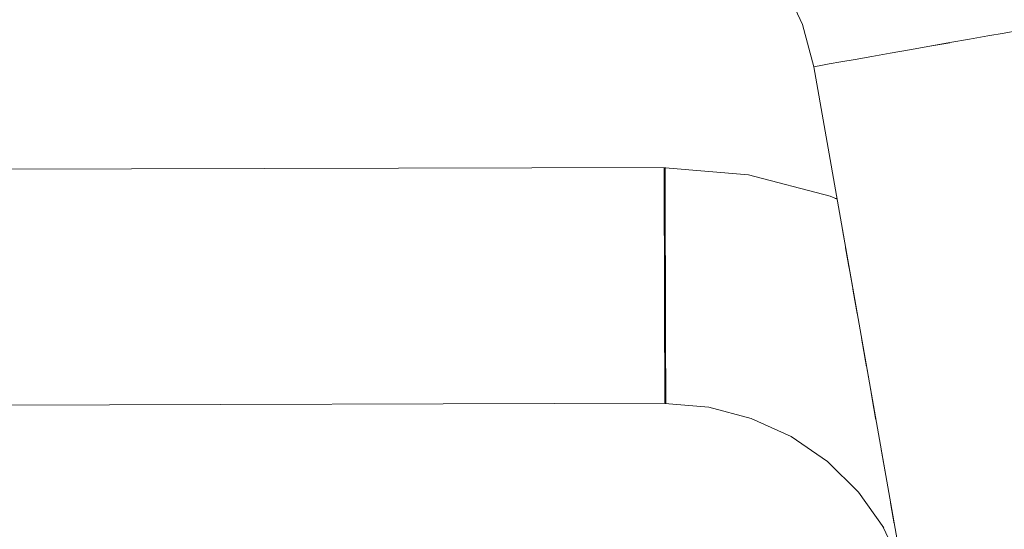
# Model space of a CAD drawing. Header units: millimetres. Extents: x -30280 to 309309, y -17460 to 4378.
# Tile 493 of 656: x 149811 to 149877, y -14528 to -14493. Entities that reach past the tile are written whole.
import ezdxf

# ---------------------------------------------------------------- set-up
doc = ezdxf.new("R2010")
doc.units = ezdxf.units.MM
doc.header["$MEASUREMENT"] = 0
doc.linetypes.add('Wipeout_Contour', pattern=[1000, 0, -1000])
doc.layers.add('P1_PLANTA PRIMERA_4_Nuevo_08_E_Envans secs', color=7, linetype='Continuous')
doc.layers.add('P1_PLANTA PRIMERA_4_Nuevo_09_EI_Mobiliari general', color=7, linetype='Continuous')
doc.layers.add('P1_PLANTA PRIMERA_4_Nuevo_09_EI_Mobiliari general_Pluma_Nº__1', color=7, linetype='Continuous', lineweight=5)

msp = doc.modelspace()

# ---------------------------------------------------------------- wipeouts: each hides what was drawn before it
at = {"color": 254, "linetype": 'Wipeout_Contour', "lineweight": 0, "ltscale": 4210604.900620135}
msp.add_wipeout([(149493.395, -14496.363), (149491.819, -14505.297), (149497.826, -14503.696), (149503.486, -14503.223), (149678.929, -14503.678), (149854.372, -14503.196), (149860.032, -14503.696), (149865.582, -14505.147), (149864.463, -14496.363), (149863.694, -14493.495), (149862.438, -14490.805), (149860.733, -14488.374), (149858.631, -14486.277), (149856.196, -14484.578), (149853.503, -14483.328), (149850.633, -14482.566), (149847.674, -14482.315), (149692.121, -14482.728), (149678.929, -14482.764), (149665.738, -14482.801), (149510.184, -14482.293), (149507.225, -14482.566), (149504.355, -14483.328), (149501.662, -14484.578), (149499.227, -14486.277), (149497.125, -14488.374), (149495.42, -14490.805), (149494.164, -14493.495)], dxfattribs=at).dxf.layer = 'P1_PLANTA PRIMERA_4_Nuevo_09_EI_Mobiliari general'
at = {"color": 254, "linetype": 'Wipeout_Contour', "lineweight": 0, "ltscale": 451699.65126}
msp.add_wipeout([(149865.259, -14506.963), (149866.631, -14508.653), (149866.427, -14507.497)], dxfattribs=at).dxf.layer = 'P1_PLANTA PRIMERA_4_Nuevo_09_EI_Mobiliari general'
at = {"color": 254, "linetype": 'Wipeout_Contour', "lineweight": 0, "ltscale": 451715.184572}
msp.add_wipeout([(149868.845, -14524.77), (149869.952, -14527.492), (149869.679, -14525.94)], dxfattribs=at).dxf.layer = 'P1_PLANTA PRIMERA_4_Nuevo_09_EI_Mobiliari general'

# ---------------------------------------------------------------- next in the draw order: wipeouts: each hides what was drawn before it
at = {"color": 254, "linetype": 'Wipeout_Contour', "lineweight": 0, "ltscale": 1505776.290776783}
msp.add_wipeout([(149862.107, -14469.75), (149864.172, -14470.707), (149868.898, -14474.006), (149872.979, -14478.077), (149876.289, -14482.795), (149878.728, -14488.018), (149880.22, -14493.585), (149882.286, -14505.297), (149903.929, -14505.297), (149903.929, -14469.75)], dxfattribs=at).dxf.layer = 'P1_PLANTA PRIMERA_4_Nuevo_09_EI_Mobiliari general'
at = {"color": 254, "linetype": 'Wipeout_Contour', "lineweight": 0, "ltscale": 451488.696459}
msp.add_wipeout([(149854.372, -14503.318), (149678.929, -14503.8), (149854.372, -14503.678)], dxfattribs=at).dxf.layer = 'P1_PLANTA PRIMERA_4_Nuevo_09_EI_Mobiliari general'
at = {"color": 254, "linetype": 'Wipeout_Contour', "lineweight": 0, "ltscale": 602265.812182}
msp.add_wipeout([(149864.987, -14507.902), (149864.651, -14508.987), (149866.868, -14509.999), (149866.631, -14508.653)], dxfattribs=at).dxf.layer = 'P1_PLANTA PRIMERA_4_Nuevo_09_EI_Mobiliari general'

# ---------------------------------------------------------------- next in the draw order: wipeouts: each hides what was drawn before it
at = {"color": 254, "linetype": 'Wipeout_Contour', "lineweight": 0, "ltscale": 602462.234243}
msp.add_wipeout([(149873.71, -14494.733), (149872.342, -14494.974), (149928.929, -14815.895), (149928.929, -14807.895)], dxfattribs=at).dxf.layer = 'P1_PLANTA PRIMERA_4_Nuevo_09_EI_Mobiliari general'
at = {"color": 254, "linetype": 'Wipeout_Contour', "lineweight": 0, "ltscale": 451488.830994}
msp.add_wipeout([(149854.372, -14503.678), (149678.929, -14504.161), (149854.373, -14504.268)], dxfattribs=at).dxf.layer = 'P1_PLANTA PRIMERA_4_Nuevo_09_EI_Mobiliari general'
at = {"color": 254, "linetype": 'Wipeout_Contour', "lineweight": 0, "ltscale": 602251.332391}
msp.add_wipeout([(149859.732, -14506.528), (149859.563, -14507.656), (149864.651, -14508.987), (149864.987, -14507.902)], dxfattribs=at).dxf.layer = 'P1_PLANTA PRIMERA_4_Nuevo_09_EI_Mobiliari general'

# ---------------------------------------------------------------- next in the draw order: wipeouts: each hides what was drawn before it
at = {"color": 254, "linetype": 'Wipeout_Contour', "lineweight": 0, "ltscale": 602458.967182}
msp.add_wipeout([(149870.974, -14495.215), (149927.518, -14815.895), (149928.929, -14815.895), (149872.342, -14494.974)], dxfattribs=at).dxf.layer = 'P1_PLANTA PRIMERA_4_Nuevo_09_EI_Mobiliari general'
at = {"color": 254, "linetype": 'Wipeout_Contour', "lineweight": 0, "ltscale": 451489.003557}
msp.add_wipeout([(149854.373, -14504.268), (149678.929, -14504.75), (149854.375, -14505.068)], dxfattribs=at).dxf.layer = 'P1_PLANTA PRIMERA_4_Nuevo_09_EI_Mobiliari general'
at = {"color": 254, "linetype": 'Wipeout_Contour', "lineweight": 0, "ltscale": 602230.198566}
msp.add_wipeout([(149854.377, -14506.081), (149854.38, -14507.196), (149859.563, -14507.656), (149859.732, -14506.528)], dxfattribs=at).dxf.layer = 'P1_PLANTA PRIMERA_4_Nuevo_09_EI_Mobiliari general'
at = {"color": 254, "linetype": 'Wipeout_Contour', "lineweight": 0, "ltscale": 602266.085209}
msp.add_wipeout([(149864.263, -14510.183), (149867.131, -14511.494), (149866.868, -14509.999), (149864.651, -14508.987)], dxfattribs=at).dxf.layer = 'P1_PLANTA PRIMERA_4_Nuevo_09_EI_Mobiliari general'

# ---------------------------------------------------------------- next in the draw order: wipeouts: each hides what was drawn before it
at = {"color": 254, "linetype": 'Wipeout_Contour', "lineweight": 0, "ltscale": 602250.703932}
msp.add_wipeout([(149859.563, -14507.656), (149859.367, -14508.903), (149864.263, -14510.183), (149864.651, -14508.987)], dxfattribs=at).dxf.layer = 'P1_PLANTA PRIMERA_4_Nuevo_09_EI_Mobiliari general'

# ---------------------------------------------------------------- next in the draw order: wipeouts: each hides what was drawn before it
at = {"color": 254, "linetype": 'Wipeout_Contour', "lineweight": 0, "ltscale": 602230.308695}
msp.add_wipeout([(149854.38, -14507.223), (149854.383, -14508.46), (149859.367, -14508.903), (149859.563, -14507.656)], dxfattribs=at).dxf.layer = 'P1_PLANTA PRIMERA_4_Nuevo_09_EI_Mobiliari general'
at = {"color": 254, "linetype": 'Wipeout_Contour', "lineweight": 0, "ltscale": 602266.3525}
msp.add_wipeout([(149863.833, -14511.456), (149867.413, -14513.092), (149867.131, -14511.494), (149864.263, -14510.183)], dxfattribs=at).dxf.layer = 'P1_PLANTA PRIMERA_4_Nuevo_09_EI_Mobiliari general'

# ---------------------------------------------------------------- next in the draw order: wipeouts: each hides what was drawn before it
at = {"color": 254, "linetype": 'Wipeout_Contour', "lineweight": 0, "ltscale": 601870.415664}
msp.add_wipeout([(149678.929, -14506.536), (149678.929, -14507.678), (149854.38, -14507.196), (149854.377, -14506.054)], dxfattribs=at).dxf.layer = 'P1_PLANTA PRIMERA_4_Nuevo_09_EI_Mobiliari general'
at = {"color": 254, "linetype": 'Wipeout_Contour', "lineweight": 0, "ltscale": 602249.971039}
msp.add_wipeout([(149859.367, -14508.903), (149859.151, -14510.232), (149863.833, -14511.456), (149864.263, -14510.183)], dxfattribs=at).dxf.layer = 'P1_PLANTA PRIMERA_4_Nuevo_09_EI_Mobiliari general'

# ---------------------------------------------------------------- next in the draw order: wipeouts: each hides what was drawn before it
at = {"color": 254, "linetype": 'Wipeout_Contour', "lineweight": 0, "ltscale": 602230.410773}
msp.add_wipeout([(149854.383, -14508.487), (149854.387, -14509.807), (149859.151, -14510.232), (149859.367, -14508.903)], dxfattribs=at).dxf.layer = 'P1_PLANTA PRIMERA_4_Nuevo_09_EI_Mobiliari general'
at = {"color": 254, "linetype": 'Wipeout_Contour', "lineweight": 0, "ltscale": 602266.415862}
msp.add_wipeout([(149863.375, -14512.766), (149867.556, -14514.677), (149867.413, -14513.092), (149863.833, -14511.456)], dxfattribs=at).dxf.layer = 'P1_PLANTA PRIMERA_4_Nuevo_09_EI_Mobiliari general'

# ---------------------------------------------------------------- next in the draw order: wipeouts: each hides what was drawn before it
at = {"color": 254, "linetype": 'Wipeout_Contour', "lineweight": 0, "ltscale": 601870.885567}
msp.add_wipeout([(149678.929, -14507.678), (149678.929, -14508.942), (149854.383, -14508.46), (149854.38, -14507.196)], dxfattribs=at).dxf.layer = 'P1_PLANTA PRIMERA_4_Nuevo_09_EI_Mobiliari general'
at = {"color": 254, "linetype": 'Wipeout_Contour', "lineweight": 0, "ltscale": 602249.156028}
msp.add_wipeout([(149859.151, -14510.232), (149858.92, -14511.601), (149863.375, -14512.766), (149863.833, -14511.456)], dxfattribs=at).dxf.layer = 'P1_PLANTA PRIMERA_4_Nuevo_09_EI_Mobiliari general'
at = {"color": 254, "linetype": 'Wipeout_Contour', "lineweight": 0, "ltscale": 451706.437626}
msp.add_wipeout([(149866.864, -14515.884), (149868.049, -14516.699), (149867.711, -14514.783)], dxfattribs=at).dxf.layer = 'P1_PLANTA PRIMERA_4_Nuevo_09_EI_Mobiliari general'

# ---------------------------------------------------------------- next in the draw order: wipeouts: each hides what was drawn before it
at = {"color": 254, "linetype": 'Wipeout_Contour', "lineweight": 0, "ltscale": 602230.379264}
msp.add_wipeout([(149854.324, -14509.828), (149854.328, -14511.218), (149858.92, -14511.601), (149859.151, -14510.232)], dxfattribs=at).dxf.layer = 'P1_PLANTA PRIMERA_4_Nuevo_09_EI_Mobiliari general'
at = {"color": 254, "linetype": 'Wipeout_Contour', "lineweight": 0, "ltscale": 602265.597592}
msp.add_wipeout([(149863.375, -14512.766), (149862.903, -14514.074), (149866.864, -14515.884), (149867.556, -14514.677)], dxfattribs=at).dxf.layer = 'P1_PLANTA PRIMERA_4_Nuevo_09_EI_Mobiliari general'

# ---------------------------------------------------------------- next in the draw order: wipeouts: each hides what was drawn before it
at = {"color": 254, "linetype": 'Wipeout_Contour', "lineweight": 0, "ltscale": 601871.39575}
msp.add_wipeout([(149854.383, -14508.46), (149678.929, -14508.942), (149678.929, -14510.289), (149854.387, -14509.807)], dxfattribs=at).dxf.layer = 'P1_PLANTA PRIMERA_4_Nuevo_09_EI_Mobiliari general'
at = {"color": 254, "linetype": 'Wipeout_Contour', "lineweight": 0, "ltscale": 602248.283646}
msp.add_wipeout([(149858.92, -14511.601), (149858.682, -14512.97), (149862.903, -14514.074), (149863.375, -14512.766)], dxfattribs=at).dxf.layer = 'P1_PLANTA PRIMERA_4_Nuevo_09_EI_Mobiliari general'
at = {"color": 254, "linetype": 'Wipeout_Contour', "lineweight": 0, "ltscale": 602275.123086}
msp.add_wipeout([(149866.171, -14517.049), (149868.378, -14518.566), (149868.049, -14516.699), (149866.864, -14515.884)], dxfattribs=at).dxf.layer = 'P1_PLANTA PRIMERA_4_Nuevo_09_EI_Mobiliari general'

# ---------------------------------------------------------------- next in the draw order: wipeouts: each hides what was drawn before it
at = {"color": 254, "linetype": 'Wipeout_Contour', "lineweight": 0, "ltscale": 602230.456228}
msp.add_wipeout([(149854.328, -14511.218), (149854.332, -14512.607), (149858.682, -14512.97), (149858.92, -14511.601)], dxfattribs=at).dxf.layer = 'P1_PLANTA PRIMERA_4_Nuevo_09_EI_Mobiliari general'
at = {"color": 254, "linetype": 'Wipeout_Contour', "lineweight": 0, "ltscale": 602263.757874}
msp.add_wipeout([(149862.903, -14514.074), (149862.43, -14515.339), (149866.171, -14517.049), (149866.864, -14515.884)], dxfattribs=at).dxf.layer = 'P1_PLANTA PRIMERA_4_Nuevo_09_EI_Mobiliari general'

# ---------------------------------------------------------------- next in the draw order: wipeouts: each hides what was drawn before it
at = {"color": 254, "linetype": 'Wipeout_Contour', "lineweight": 0, "ltscale": 902820.514096}
msp.add_wipeout([(149854.387, -14509.807), (149678.929, -14510.289), (149685.471, -14510.307), (149685.467, -14511.661), (149854.328, -14511.196), (149854.324, -14509.828)], dxfattribs=at).dxf.layer = 'P1_PLANTA PRIMERA_4_Nuevo_09_EI_Mobiliari general'
at = {"color": 254, "linetype": 'Wipeout_Contour', "lineweight": 0, "ltscale": 602247.380316}
msp.add_wipeout([(149858.682, -14512.97), (149858.445, -14514.297), (149862.43, -14515.339), (149862.903, -14514.074)], dxfattribs=at).dxf.layer = 'P1_PLANTA PRIMERA_4_Nuevo_09_EI_Mobiliari general'
at = {"color": 254, "linetype": 'Wipeout_Contour', "lineweight": 0, "ltscale": 602275.024914}
msp.add_wipeout([(149866.171, -14517.049), (149865.5, -14518.136), (149868.688, -14520.327), (149868.378, -14518.565)], dxfattribs=at).dxf.layer = 'P1_PLANTA PRIMERA_4_Nuevo_09_EI_Mobiliari general'

# ---------------------------------------------------------------- next in the draw order: wipeouts: each hides what was drawn before it
at = {"color": 254, "linetype": 'Wipeout_Contour', "lineweight": 0, "ltscale": 602230.516853}
msp.add_wipeout([(149854.332, -14512.607), (149854.335, -14513.954), (149858.445, -14514.297), (149858.682, -14512.97)], dxfattribs=at).dxf.layer = 'P1_PLANTA PRIMERA_4_Nuevo_09_EI_Mobiliari general'
at = {"color": 254, "linetype": 'Wipeout_Contour', "lineweight": 0, "ltscale": 602261.928821}
msp.add_wipeout([(149862.43, -14515.339), (149861.972, -14516.524), (149865.5, -14518.136), (149866.171, -14517.049)], dxfattribs=at).dxf.layer = 'P1_PLANTA PRIMERA_4_Nuevo_09_EI_Mobiliari general'

# ---------------------------------------------------------------- next in the draw order: wipeouts: each hides what was drawn before it
at = {"color": 254, "linetype": 'Wipeout_Contour', "lineweight": 0, "ltscale": 752240.734683}
msp.add_wipeout([(149672.391, -14511.696), (149672.395, -14513.05), (149678.929, -14513.068), (149854.332, -14512.585), (149854.328, -14511.196)], dxfattribs=at).dxf.layer = 'P1_PLANTA PRIMERA_4_Nuevo_09_EI_Mobiliari general'
at = {"color": 254, "linetype": 'Wipeout_Contour', "lineweight": 0, "ltscale": 602246.47332}
msp.add_wipeout([(149858.445, -14514.297), (149858.214, -14515.541), (149861.972, -14516.524), (149862.43, -14515.339)], dxfattribs=at).dxf.layer = 'P1_PLANTA PRIMERA_4_Nuevo_09_EI_Mobiliari general'
at = {"color": 254, "linetype": 'Wipeout_Contour', "lineweight": 0, "ltscale": 602273.866237}
msp.add_wipeout([(149865.5, -14518.136), (149864.87, -14519.113), (149867.877, -14521.18), (149868.688, -14520.327)], dxfattribs=at).dxf.layer = 'P1_PLANTA PRIMERA_4_Nuevo_09_EI_Mobiliari general'

# ---------------------------------------------------------------- next in the draw order: wipeouts: each hides what was drawn before it
at = {"color": 254, "linetype": 'Wipeout_Contour', "lineweight": 0, "ltscale": 602230.559099}
msp.add_wipeout([(149854.335, -14513.954), (149854.339, -14515.218), (149858.214, -14515.541), (149858.445, -14514.297)], dxfattribs=at).dxf.layer = 'P1_PLANTA PRIMERA_4_Nuevo_09_EI_Mobiliari general'
at = {"color": 254, "linetype": 'Wipeout_Contour', "lineweight": 0, "ltscale": 602260.165795}
msp.add_wipeout([(149861.972, -14516.524), (149861.542, -14517.592), (149864.87, -14519.113), (149865.5, -14518.136)], dxfattribs=at).dxf.layer = 'P1_PLANTA PRIMERA_4_Nuevo_09_EI_Mobiliari general'
at = {"color": 254, "linetype": 'Wipeout_Contour', "lineweight": 0, "ltscale": 602281.068901}
msp.add_wipeout([(149867.877, -14521.18), (149867.144, -14521.904), (149869.349, -14524.069), (149869.041, -14522.323)], dxfattribs=at).dxf.layer = 'P1_PLANTA PRIMERA_4_Nuevo_09_EI_Mobiliari general'

# ---------------------------------------------------------------- next in the draw order: wipeouts: each hides what was drawn before it
at = {"color": 254, "linetype": 'Wipeout_Contour', "lineweight": 0, "ltscale": 602453.5659}
msp.add_wipeout([(149869.647, -14495.449), (149926.151, -14815.895), (149927.518, -14815.895), (149870.974, -14495.215)], dxfattribs=at).dxf.layer = 'P1_PLANTA PRIMERA_4_Nuevo_09_EI_Mobiliari general'
at = {"color": 254, "linetype": 'Wipeout_Contour', "lineweight": 0, "ltscale": 752267.177245}
msp.add_wipeout([(149678.929, -14513.068), (149685.463, -14513.086), (149685.459, -14514.397), (149854.335, -14513.932), (149854.332, -14512.607)], dxfattribs=at).dxf.layer = 'P1_PLANTA PRIMERA_4_Nuevo_09_EI_Mobiliari general'
at = {"color": 254, "linetype": 'Wipeout_Contour', "lineweight": 0, "ltscale": 602245.589974}
msp.add_wipeout([(149858.214, -14515.541), (149857.997, -14516.665), (149861.542, -14517.592), (149861.972, -14516.524)], dxfattribs=at).dxf.layer = 'P1_PLANTA PRIMERA_4_Nuevo_09_EI_Mobiliari general'
at = {"color": 254, "linetype": 'Wipeout_Contour', "lineweight": 0, "ltscale": 602271.460641}
msp.add_wipeout([(149864.87, -14519.113), (149864.3, -14519.949), (149867.144, -14521.904), (149867.877, -14521.18)], dxfattribs=at).dxf.layer = 'P1_PLANTA PRIMERA_4_Nuevo_09_EI_Mobiliari general'

# ---------------------------------------------------------------- next in the draw order: wipeouts: each hides what was drawn before it
at = {"color": 254, "linetype": 'Wipeout_Contour', "lineweight": 0, "ltscale": 602448.412045}
msp.add_wipeout([(149868.403, -14495.668), (149924.867, -14815.895), (149926.151, -14815.895), (149869.647, -14495.449)], dxfattribs=at).dxf.layer = 'P1_PLANTA PRIMERA_4_Nuevo_09_EI_Mobiliari general'
at = {"color": 254, "linetype": 'Wipeout_Contour', "lineweight": 0, "ltscale": 602230.581413}
msp.add_wipeout([(149854.339, -14515.218), (149854.343, -14516.36), (149857.997, -14516.665), (149858.214, -14515.541)], dxfattribs=at).dxf.layer = 'P1_PLANTA PRIMERA_4_Nuevo_09_EI_Mobiliari general'
at = {"color": 254, "linetype": 'Wipeout_Contour', "lineweight": 0, "ltscale": 451695.370428}
msp.add_wipeout([(149861.542, -14517.592), (149864.3, -14519.949), (149864.87, -14519.113)], dxfattribs=at).dxf.layer = 'P1_PLANTA PRIMERA_4_Nuevo_09_EI_Mobiliari general'

# ---------------------------------------------------------------- next in the draw order: wipeouts: each hides what was drawn before it
at = {"color": 254, "linetype": 'Wipeout_Contour', "lineweight": 0, "ltscale": 602443.662224}
msp.add_wipeout([(149867.278, -14495.867), (149923.707, -14815.895), (149924.867, -14815.895), (149868.403, -14495.668)], dxfattribs=at).dxf.layer = 'P1_PLANTA PRIMERA_4_Nuevo_09_EI_Mobiliari general'
at = {"color": 254, "linetype": 'Wipeout_Contour', "lineweight": 0, "ltscale": 902629.777025}
msp.add_wipeout([(149672.399, -14514.433), (149672.403, -14515.696), (149854.339, -14515.196), (149854.335, -14513.954), (149685.459, -14514.397), (149678.929, -14514.415)], dxfattribs=at).dxf.layer = 'P1_PLANTA PRIMERA_4_Nuevo_09_EI_Mobiliari general'

# ---------------------------------------------------------------- next in the draw order: wipeouts: each hides what was drawn before it
at = {"color": 254, "linetype": 'Wipeout_Contour', "lineweight": 0, "ltscale": 602439.46071}
msp.add_wipeout([(149866.307, -14496.038), (149922.706, -14815.895), (149923.707, -14815.895), (149867.278, -14495.867)], dxfattribs=at).dxf.layer = 'P1_PLANTA PRIMERA_4_Nuevo_09_EI_Mobiliari general'
at = {"color": 254, "linetype": 'Wipeout_Contour', "lineweight": 0, "ltscale": 601886.853399}
msp.add_wipeout([(149685.455, -14515.661), (149685.452, -14516.803), (149854.343, -14516.338), (149854.339, -14515.218)], dxfattribs=at).dxf.layer = 'P1_PLANTA PRIMERA_4_Nuevo_09_EI_Mobiliari general'

# ---------------------------------------------------------------- next in the draw order: wipeouts: each hides what was drawn before it
at = {"color": 254, "linetype": 'Wipeout_Contour', "lineweight": 0, "ltscale": 451781.4318}
msp.add_wipeout([(149864.939, -14496.279), (149921.295, -14815.895), (149865.519, -14496.177)], dxfattribs=at).dxf.layer = 'P1_PLANTA PRIMERA_4_Nuevo_09_EI_Mobiliari general'

# ---------------------------------------------------------------- next in the draw order: wipeouts: each hides what was drawn before it
at = {"color": 254, "linetype": 'Wipeout_Contour', "lineweight": 0, "ltscale": 602465.321241}
msp.add_wipeout([(149877.406, -14494.081), (149876.281, -14494.279), (149928.929, -14792.86), (149928.929, -14786.282)], dxfattribs=at).dxf.layer = 'P1_PLANTA PRIMERA_4_Nuevo_09_EI_Mobiliari general'

# ---------------------------------------------------------------- next in the draw order: wipeouts: each hides what was drawn before it
at = {"color": 254, "linetype": 'Wipeout_Contour', "lineweight": 0, "ltscale": 602464.361517}
msp.add_wipeout([(149876.281, -14494.279), (149875.037, -14494.499), (149928.929, -14800.138), (149928.929, -14792.86)], dxfattribs=at).dxf.layer = 'P1_PLANTA PRIMERA_4_Nuevo_09_EI_Mobiliari general'

# ---------------------------------------------------------------- next in the draw order: wipeouts: each hides what was drawn before it
at = {"color": 254, "linetype": 'Wipeout_Contour', "lineweight": 0, "ltscale": 451726.803427}
msp.add_wipeout([(149876.043, -14488.996), (149877.406, -14494.081), (149876.969, -14488.658)], dxfattribs=at).dxf.layer = 'P1_PLANTA PRIMERA_4_Nuevo_09_EI_Mobiliari general'
at = {"color": 254, "linetype": 'Wipeout_Contour', "lineweight": 0, "ltscale": 602463.322007}
msp.add_wipeout([(149875.036, -14494.499), (149873.71, -14494.733), (149928.929, -14807.895), (149928.929, -14800.138)], dxfattribs=at).dxf.layer = 'P1_PLANTA PRIMERA_4_Nuevo_09_EI_Mobiliari general'

# ---------------------------------------------------------------- next in the draw order: wipeouts: each hides what was drawn before it
at = {"color": 254, "linetype": 'Wipeout_Contour', "lineweight": 0, "ltscale": 602300.637059}
msp.add_wipeout([(149876.043, -14488.996), (149874.969, -14489.387), (149876.281, -14494.279), (149877.406, -14494.081)], dxfattribs=at).dxf.layer = 'P1_PLANTA PRIMERA_4_Nuevo_09_EI_Mobiliari general'

# ---------------------------------------------------------------- next in the draw order: wipeouts: each hides what was drawn before it
at = {"color": 254, "linetype": 'Wipeout_Contour', "lineweight": 0, "ltscale": 602296.149876}
msp.add_wipeout([(149874.969, -14489.387), (149873.782, -14489.82), (149875.037, -14494.499), (149876.281, -14494.279)], dxfattribs=at).dxf.layer = 'P1_PLANTA PRIMERA_4_Nuevo_09_EI_Mobiliari general'

# ---------------------------------------------------------------- next in the draw order: wipeouts: each hides what was drawn before it
at = {"color": 254, "linetype": 'Wipeout_Contour', "lineweight": 0, "ltscale": 602291.280386}
msp.add_wipeout([(149873.782, -14489.82), (149872.516, -14490.281), (149873.71, -14494.733), (149875.037, -14494.499)], dxfattribs=at).dxf.layer = 'P1_PLANTA PRIMERA_4_Nuevo_09_EI_Mobiliari general'

# ---------------------------------------------------------------- next in the draw order: wipeouts: each hides what was drawn before it
at = {"color": 254, "linetype": 'Wipeout_Contour', "lineweight": 0, "ltscale": 602286.176619}
msp.add_wipeout([(149872.516, -14490.281), (149871.211, -14490.756), (149872.342, -14494.974), (149873.71, -14494.733)], dxfattribs=at).dxf.layer = 'P1_PLANTA PRIMERA_4_Nuevo_09_EI_Mobiliari general'

# ---------------------------------------------------------------- next in the draw order: wipeouts: each hides what was drawn before it
at = {"color": 254, "linetype": 'Wipeout_Contour', "lineweight": 0, "ltscale": 602280.993683}
msp.add_wipeout([(149871.211, -14490.756), (149869.906, -14491.232), (149870.974, -14495.215), (149872.342, -14494.974)], dxfattribs=at).dxf.layer = 'P1_PLANTA PRIMERA_4_Nuevo_09_EI_Mobiliari general'

# ---------------------------------------------------------------- next in the draw order: wipeouts: each hides what was drawn before it
at = {"color": 254, "linetype": 'Wipeout_Contour', "lineweight": 0, "ltscale": 602275.88905}
msp.add_wipeout([(149869.906, -14491.232), (149868.64, -14491.693), (149869.647, -14495.449), (149870.974, -14495.215)], dxfattribs=at).dxf.layer = 'P1_PLANTA PRIMERA_4_Nuevo_09_EI_Mobiliari general'

# ---------------------------------------------------------------- next in the draw order: wipeouts: each hides what was drawn before it
at = {"color": 254, "linetype": 'Wipeout_Contour', "lineweight": 0, "ltscale": 602271.017768}
msp.add_wipeout([(149868.64, -14491.693), (149867.453, -14492.126), (149868.403, -14495.668), (149869.647, -14495.449)], dxfattribs=at).dxf.layer = 'P1_PLANTA PRIMERA_4_Nuevo_09_EI_Mobiliari general'

# ---------------------------------------------------------------- next in the draw order: wipeouts: each hides what was drawn before it
at = {"color": 254, "linetype": 'Wipeout_Contour', "lineweight": 0, "ltscale": 602266.527739}
msp.add_wipeout([(149867.453, -14492.126), (149866.379, -14492.517), (149867.278, -14495.867), (149868.403, -14495.668)], dxfattribs=at).dxf.layer = 'P1_PLANTA PRIMERA_4_Nuevo_09_EI_Mobiliari general'

# ---------------------------------------------------------------- next in the draw order: wipeouts: each hides what was drawn before it
at = {"color": 254, "linetype": 'Wipeout_Contour', "lineweight": 0, "ltscale": 451695.368171}
msp.add_wipeout([(149865.453, -14492.854), (149866.307, -14496.038), (149866.379, -14492.517)], dxfattribs=at).dxf.layer = 'P1_PLANTA PRIMERA_4_Nuevo_09_EI_Mobiliari general'

# ---------------------------------------------------------------- next in the draw order: wipeouts: each hides what was drawn before it
at = {"color": 254, "linetype": 'Wipeout_Contour', "lineweight": 0, "ltscale": 11546169.40718183}
msp.add_wipeout([(147377.62, -12475.052), (147377.62, -14920.051), (147901.155, -14920.052), (147903.854, -14904.977), (147970.958, -14530.194), (147971.595, -14527.856), (147975.525, -14505.564), (147953.929, -14505.564), (147953.929, -14449.995), (147967.565, -14023.885), (148390.293, -14023.885), (148403.857, -14449.995), (148403.929, -14505.564), (148382.333, -14505.564), (148386.263, -14527.856), (148386.9, -14530.194), (148428.929, -14764.931), (148470.958, -14530.194), (148471.595, -14527.856), (148475.525, -14505.564), (148453.929, -14505.564), (148453.929, -14449.995), (148467.565, -14023.885), (148890.293, -14023.885), (148903.857, -14449.995), (148903.929, -14505.564), (148882.333, -14505.564), (148886.263, -14527.856), (148886.9, -14530.194), (148928.929, -14764.931), (148970.958, -14530.194), (148971.595, -14527.856), (148975.525, -14505.564), (148953.929, -14505.564), (148953.929, -14449.995), (148967.565, -14023.885), (149390.293, -14023.885), (149403.857, -14449.995), (149403.929, -14505.564), (149382.333, -14505.564), (149386.263, -14527.856), (149386.9, -14530.194), (149428.929, -14764.931), (149470.958, -14530.194), (149471.595, -14527.856), (149475.525, -14505.564), (149453.929, -14505.564), (149453.929, -14449.995), (149467.565, -14023.885), (149890.293, -14023.885), (149903.857, -14449.995), (149903.929, -14505.564), (149882.333, -14505.564), (149886.263, -14527.856), (149886.9, -14530.194), (149928.929, -14764.931), (149970.958, -14530.194), (149971.595, -14527.856), (149975.525, -14505.564), (149953.929, -14505.564), (149953.929, -14449.995), (149967.565, -14023.885), (150390.293, -14023.885), (150403.857, -14449.995), (150403.929, -14505.564), (150382.333, -14505.564), (150386.263, -14527.856), (150386.9, -14530.194), (150428.929, -14764.931), (150470.958, -14530.194), (150471.595, -14527.856), (150475.525, -14505.564), (150453.929, -14505.564), (150453.929, -14449.995), (150467.565, -14023.885), (150732.62, -14023.885), (150732.62, -12475.052)], dxfattribs=at).dxf.layer = 'P1_PLANTA PRIMERA_4_Nuevo_08_E_Envans secs'

# ---------------------------------------------------------------- next in the draw order: linework, layer by layer
at = {"layer": 'P1_PLANTA PRIMERA_4_Nuevo_09_EI_Mobiliari general_Pluma_Nº__1', "color": 7, "linetype": 'Continuous', "lineweight": 5}
for p, q in [((149863.695, -14493.495), (149862.438, -14490.805)), ((149864.463, -14496.363), (149863.695, -14493.495)), ((149876.281, -14494.279), (149875.036, -14494.499)), ((149877.406, -14494.081), (149876.281, -14494.279)), ((149878.377, -14493.91), (149877.406, -14494.081)), ((149872.342, -14494.974), (149870.974, -14495.215)), ((149873.71, -14494.732), (149872.342, -14494.974)), ((149875.036, -14494.499), (149873.71, -14494.732)), ((149868.403, -14495.669), (149867.278, -14495.867)), ((149869.648, -14495.449), (149868.403, -14495.669)), ((149870.974, -14495.215), (149869.648, -14495.449)), ((149864.583, -14496.342), (149864.463, -14496.363)), ((149864.939, -14496.279), (149864.583, -14496.342)), ((149865.519, -14496.177), (149864.939, -14496.279)), ((149866.307, -14496.038), (149865.519, -14496.177)), ((149867.278, -14495.867), (149866.307, -14496.038)), ((149854.372, -14503.196), (149672.373, -14503.696)), ((149854.31, -14503.218), (149854.309, -14503.318)), ((149854.309, -14503.318), (149854.31, -14503.679)), ((149854.31, -14503.679), (149854.311, -14504.268)), ((149854.372, -14503.196), (149854.372, -14503.318)), ((149860.032, -14503.696), (149854.372, -14503.223)), ((149854.372, -14503.318), (149854.372, -14503.678)), ((149854.372, -14503.678), (149854.373, -14504.268)), ((149865.582, -14505.147), (149860.032, -14503.696)), ((149854.311, -14504.268), (149854.312, -14505.068)), ((149854.373, -14504.268), (149854.375, -14505.068)), ((149854.312, -14505.068), (149854.314, -14506.054)), ((149854.375, -14505.068), (149854.377, -14506.054)), ((149866.05, -14505.361), (149865.582, -14505.147)), ((149866.039, -14505.297), (149865.909, -14505.297)), ((149854.314, -14506.054), (149854.317, -14507.196)), ((149854.377, -14506.054), (149854.38, -14507.196)), ((149854.317, -14507.196), (149854.32, -14508.46)), ((149854.38, -14507.196), (149854.383, -14508.46)), ((149854.32, -14508.46), (149854.324, -14509.807)), ((149854.383, -14508.46), (149854.387, -14509.807)), ((149854.324, -14509.807), (149854.327, -14511.196)), ((149854.387, -14509.807), (149854.39, -14511.196)), ((149854.327, -14511.196), (149854.332, -14512.585)), ((149854.39, -14511.196), (149854.394, -14512.585)), ((149854.332, -14512.585), (149854.336, -14513.932)), ((149854.394, -14512.585), (149854.398, -14513.932)), ((149854.336, -14513.932), (149854.339, -14515.196)), ((149854.398, -14513.932), (149854.402, -14515.196)), ((149854.339, -14515.196), (149854.343, -14516.338)), ((149854.402, -14515.196), (149854.405, -14516.338)), ((149854.343, -14516.338), (149854.346, -14517.324)), ((149854.405, -14516.338), (149854.409, -14517.324)), ((149854.346, -14517.324), (149854.349, -14518.124)), ((149854.409, -14517.324), (149854.411, -14518.124)), ((149854.349, -14518.124), (149854.351, -14518.714)), ((149854.411, -14518.124), (149854.414, -14518.713))]:
    msp.add_line(p, q, dxfattribs=at)

# ---------------------------------------------------------------- next in the draw order: wipeouts: each hides what was drawn before it
at = {"color": 254, "linetype": 'Wipeout_Contour', "lineweight": 0, "ltscale": 3759734.869025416}
msp.add_wipeout([(149438.558, -14807.358), (149437.549, -14813.077), (149456.703, -14920.052), (149901.155, -14920.052), (149920.309, -14813.077), (149919.308, -14807.402), (149870.485, -14530.514), (149869.166, -14527.557), (149867.506, -14525.227), (149865.389, -14523.147), (149862.936, -14521.462), (149860.224, -14520.222), (149857.333, -14519.467), (149854.354, -14519.218), (149685.441, -14519.661), (149678.929, -14519.679), (149672.417, -14519.696), (149503.505, -14519.196), (149500.525, -14519.467), (149497.634, -14520.222), (149494.922, -14521.462), (149492.469, -14523.147), (149490.352, -14525.227), (149488.692, -14527.557), (149487.484, -14530.106)], dxfattribs=at).dxf.layer = 'P1_PLANTA PRIMERA_4_Nuevo_08_E_Envans secs'

# ---------------------------------------------------------------- next in the draw order: linework, layer by layer
at = {"layer": 'P1_PLANTA PRIMERA_4_Nuevo_09_EI_Mobiliari general_Pluma_Nº__1', "color": 7, "linetype": 'Continuous', "lineweight": 5}
for p, q in [((149920.806, -14815.895), (149864.463, -14496.363)), ((149854.351, -14518.714), (149854.352, -14519.075)), ((149854.352, -14519.075), (149854.354, -14519.218)), ((149854.414, -14518.713), (149854.415, -14519.074)), ((149854.415, -14519.074), (149854.416, -14519.196)), ((149854.416, -14519.196), (149685.441, -14519.661)), ((149857.334, -14519.466), (149854.354, -14519.218)), ((149860.224, -14520.222), (149857.334, -14519.466)), ((149862.936, -14521.462), (149860.224, -14520.222)), ((149865.389, -14523.147), (149862.936, -14521.462)), ((149867.506, -14525.227), (149865.389, -14523.147)), ((149869.223, -14527.638), (149867.506, -14525.227)), ((149870.374, -14530.106), (149869.166, -14527.557))]:
    msp.add_line(p, q, dxfattribs=at)

doc.saveas('drawing.dxf')
